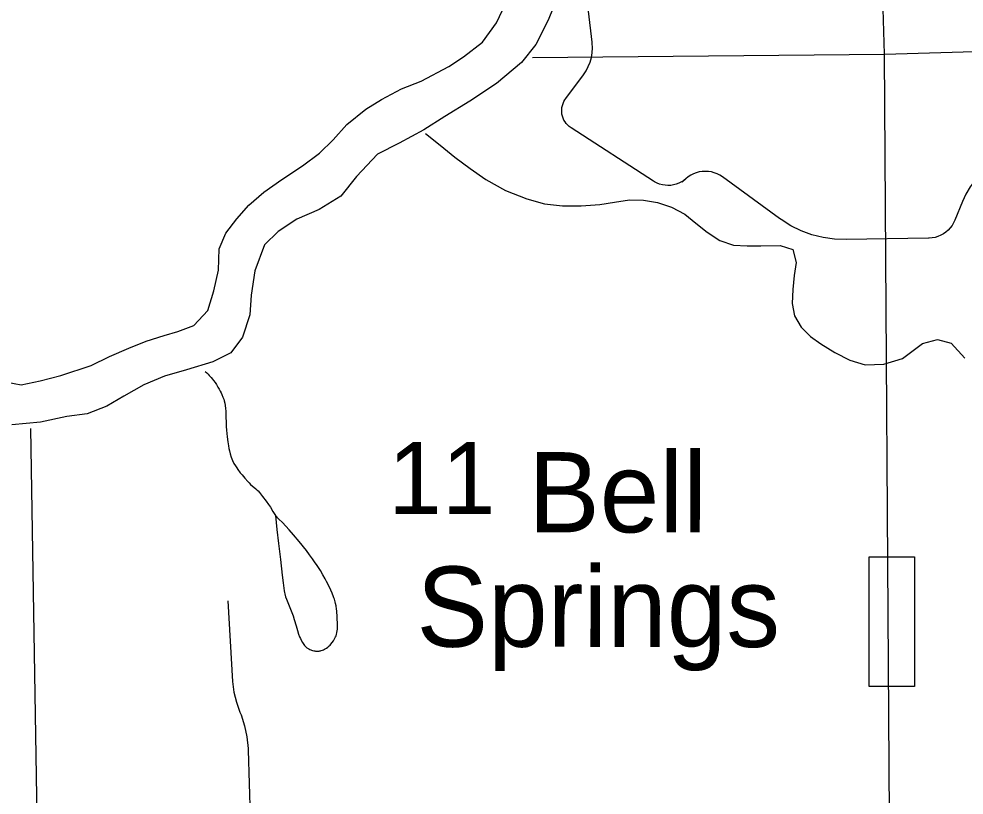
# Model space of a CAD drawing. Extents: x 2480962 to 2688785, y 277103 to 599240.
# Drawn here: x 2538319 to 2544213, y 486520 to 491360 of the extents above; entities that cross this region are included whole.
import ezdxf

# ---------------------------------------------------------------- set-up
doc = ezdxf.new("R2010")
doc.units = 0
for name, color, linetype in [('Lakes and Ponds', 7, 'Continuous'), ('Lakes and Ponds Text', 7, 'Continuous'), ('Level 31', 7, 'Continuous'), ('Local Roads Improved', 7, 'Continuous'), ('Local Roads Paved', 7, 'Continuous'), ('Narrow River Creek and Branch and Slough', 7, 'Continuous'), ('Section Lines', 7, 'Continuous'), ('Section Numbers', 7, 'Continuous'), ('Uninventoried Roads and Features', 7, 'Continuous')]:
    doc.layers.add(name, color=color, linetype=linetype)

msp = doc.modelspace()

# ---------------------------------------------------------------- linework, layer by layer
at = {"layer": 'Lakes and Ponds'}
for points in [[(2541676.841, 491498.216), (2541618.965, 491352.247), (2541541.298, 491199.72), (2541452.485, 491088.997), (2541296.366, 490956.374), (2541131.598, 490847.577), (2540974.48, 490751.02), (2540842.919, 490669.202), (2540689.461, 490584.779), (2540555.516, 490516.932), (2540423.57, 490376.952), (2540327.107, 490253.987), (2540191.555, 490172.06), (2540051.401, 490112.065), (2539935.697, 490034.693), (2539850.154, 489950.128), (2539790.727, 489788.076), (2539766.949, 489637.028), (2539758.361, 489514.471), (2539712.294, 489374.843), (2539641.056, 489278.64), (2539528.789, 489221.415), (2539364.406, 489170.78), (2539227.633, 489132.936), (2539097.347, 489077.222), (2538973.437, 489007.647), (2538867.324, 488944.575), (2538744.8, 488897.095), (2538617.396, 488881.565), (2538452.623, 488844.957), (2538275.321, 488828.057)], [(2539224.628, 489385.517), (2539309.841, 489409.914), (2539408.637, 489448.722), (2539495.953, 489541.356), (2539534.48, 489664.735), (2539562.862, 489793.851), (2539567.18, 489926.317), (2539608.424, 490023.702), (2539677.834, 490113.84), (2539753.397, 490198.13), (2539847.035, 490278.907), (2539958.692, 490358.172), (2540088.145, 490443.943), (2540193.814, 490523.043), (2540277.417, 490605.55), (2540364.622, 490702.192), (2540481.822, 490797.651), (2540580.062, 490856.497), (2540704.027, 490924.069), (2540826.552, 490971.548), (2540999.804, 491062.532), (2541092, 491123.215), (2541209.312, 491214.668), (2541295.851, 491335.355), (2541373.186, 491499.905)], [(2538201.794, 489102.765), (2538332.305, 489078.275), (2538451.449, 489103.604), (2538580.349, 489137.222), (2538770.401, 489198.588), (2538882.724, 489253.809), (2539005.082, 489307.299), (2539111.75, 489350.333), (2539224.628, 489385.517)]]:
    msp.add_lwpolyline(points, dxfattribs=at)
at = {"layer": 'Level 31'}
msp.add_lwpolyline([(2543620.816, 488005.248), (2543902.382, 488005.248), (2543902.382, 487197.552), (2543620.816, 487197.552)], close=True, dxfattribs=at)
at = {"layer": 'Local Roads Improved'}
msp.add_line((2539660.514, 487167.603), (2539660.362, 487167.973), dxfattribs=at)
at = {"layer": 'Local Roads Paved'}
for p, q in [((2539621.029, 487730.32), (2539650.859, 487227.491)), ((2539748.262, 486799.239), (2539824.394, 484479.969))]:
    msp.add_line(p, q, dxfattribs=at)
for points in [[(2539650.859, 487227.491), (2539659.367, 487162.419), (2539674.63, 487098.593), (2539696.481, 487036.712), (2539703.838, 487019.626)], [(2539703.838, 487019.626), (2539725.728, 486951.908), (2539740.418, 486882.271), (2539747.75, 486811.482), (2539748.262, 486799.239)]]:
    msp.add_lwpolyline(points, dxfattribs=at)
at = {"layer": 'Narrow River Creek and Branch and Slough'}
for points in [[(2541676.841, 491498.216), (2541618.965, 491352.247), (2541541.298, 491199.72), (2541452.485, 491088.997), (2541296.366, 490956.374), (2541131.598, 490847.577), (2540974.48, 490751.02), (2540842.919, 490669.202), (2540689.461, 490584.779), (2540555.516, 490516.932), (2540423.57, 490376.952), (2540327.107, 490253.987), (2540191.555, 490172.06), (2540051.401, 490112.065), (2539935.697, 490034.693), (2539850.154, 489950.128), (2539790.727, 489788.076), (2539766.949, 489637.028), (2539758.361, 489514.471), (2539712.294, 489374.843), (2539641.056, 489278.64), (2539528.789, 489221.415), (2539364.406, 489170.78), (2539227.633, 489132.936), (2539097.347, 489077.222), (2538973.437, 489007.647), (2538867.324, 488944.575), (2538744.8, 488897.095), (2538617.396, 488881.565), (2538452.623, 488844.957), (2538275.321, 488828.057)], [(2540853.618, 490645.768), (2540945.751, 490572.233), (2541037.883, 490498.7), (2541132.576, 490427.352), (2541230.44, 490359.518), (2541353.556, 490290.287), (2541486.125, 490237.256), (2541596.65, 490206.943), (2541708.791, 490193.587), (2541825.143, 490194.368), (2541941.142, 490202.861), (2542033.425, 490217.984), (2542125.597, 490232.421), (2542212.874, 490230.579), (2542300.278, 490214.315), (2542388.259, 490185.411), (2542470.558, 490143.358), (2542540.689, 490087.184), (2542609.847, 490029.648), (2542688.903, 489977.601), (2542775.021, 489948.049), (2542859.588, 489945.203), (2542944.156, 489945.68), (2543065.658, 489947.769), (2543145.339, 489922.753), (2543164.55, 489841.06), (2543153.353, 489759.287), (2543145.608, 489672.087), (2543140.413, 489584.907), (2543155.101, 489508.638), (2543195.707, 489438.088), (2543253.948, 489380.348), (2543318.973, 489334.658), (2543407.524, 489280.674), (2543500.347, 489232.227), (2543595.964, 489202.206), (2543711.978, 489207.579), (2543827.786, 489243.135), (2543953.073, 489335.008), (2544046.638, 489361.627), (2544132.685, 489338.097), (2544216.309, 489243.959)], [(2539480.589, 489161.535), (2539490.477, 489152.046), (2539498.821, 489143.701), (2539505.897, 489136.322), (2539517.803, 489123.136), (2539526.356, 489112.928), (2539532.573, 489105.04), (2539541.6, 489092.762), (2539550.295, 489079.852), (2539560.004, 489064.267), (2539567.991, 489050.509), (2539574.538, 489038.358), (2539579.895, 489027.623), (2539584.276, 489018.144), (2539591.195, 489001.336), (2539595.707, 488988.527), (2539598.684, 488978.793), (2539602.45, 488963.97), (2539605.325, 488948.861), (2539607.736, 488929.824), (2539609.027, 488913.118), (2539610.049, 488883.81), (2539610.626, 488839.805), (2539611.431, 488817.844), (2539613.164, 488795.947), (2539617.564, 488753.518), (2539621.308, 488721.799), (2539624.845, 488698.093), (2539628.109, 488680.37), (2539630.986, 488667.115), (2539636.121, 488647.298), (2539642.397, 488627.569), (2539646.524, 488616.62), (2539650.798, 488606.618), (2539659.782, 488588.494), (2539668.576, 488573.242), (2539676.895, 488560.301), (2539684.593, 488549.248), (2539698.855, 488530.418), (2539710.082, 488516.637), (2539727.512, 488496.345), (2539745.324, 488476.292), (2539755.053, 488466.06), (2539763.947, 488457.554), (2539796.097, 488429.129), (2539803.968, 488421.9), (2539809.725, 488416.336), (2539818.047, 488407.671), (2539825.886, 488398.515), (2539838.592, 488382.366), (2539860.091, 488353.62), (2539875.546, 488331.611), (2539886.73, 488314.826), (2539902.805, 488289.166), (2539917.983, 488262.883)], [(2539917.983, 488262.883), (2539926.954, 488175.921), (2539936.74, 488089.048), (2539942.821, 488039.012), (2539948.979, 487988.985), (2539960.369, 487891.487), (2539966.415, 487842.772), (2539973.371, 487794.137), (2539975.203, 487783.875), (2539977.299, 487774.354), (2539982.093, 487756.73), (2539987.061, 487741.509), (2540028.841, 487636.766), (2540036.173, 487614.371), (2540047.082, 487575.274), (2540055.33, 487546.017), (2540062.49, 487524.104), (2540068.804, 487507.683), (2540074.236, 487495.375), (2540078.772, 487486.146), (2540086.425, 487472.307), (2540095.229, 487458.472), (2540099.179, 487453.164), (2540103.21, 487448.556), (2540107.248, 487444.553), (2540111.239, 487441.076), (2540115.141, 487438.052), (2540118.925, 487435.423), (2540126.295, 487431.017), (2540132.978, 487427.709), (2540138.952, 487425.223), (2540144.241, 487423.352), (2540148.893, 487421.944), (2540157.028, 487419.98), (2540163.073, 487418.915), (2540167.546, 487418.339), (2540174.114, 487417.824), (2540180.458, 487417.717), (2540185.748, 487417.943), (2540190.71, 487418.425), (2540195.362, 487419.121), (2540199.724, 487419.993), (2540203.811, 487421.006), (2540211.466, 487423.43), (2540218.153, 487426.127), (2540223.991, 487428.941), (2540229.087, 487431.759), (2540233.536, 487434.504), (2540237.418, 487437.122), (2540244.189, 487442.2), (2540249.245, 487446.433), (2540253.023, 487449.849), (2540258.665, 487455.372), (2540264.276, 487461.38), (2540272.767, 487471.576), (2540279.636, 487481.14), (2540285.183, 487490.112), (2540289.649, 487498.527), (2540293.234, 487506.421), (2540296.103, 487513.827), (2540298.387, 487520.774), (2540301.71, 487533.811), (2540303.705, 487545.233), (2540304.847, 487555.24), (2540305.74, 487572.78), (2540305.699, 487585.961), (2540303.806, 487625.662), (2540302.835, 487642.105), (2540301.773, 487656.534), (2540300.601, 487669.177), (2540299.335, 487680.244), (2540296.444, 487699.598), (2540293.593, 487714.083), (2540291.004, 487724.917), (2540286.296, 487741.106), (2540283.533, 487749.165), (2540280.473, 487757.198), (2540271.522, 487778.931), (2540263.479, 487797.465), (2540248.814, 487828.99), (2540237.221, 487852.029), (2540228.136, 487869.053), (2540213.798, 487894.31), (2540198.5, 487919.392), (2540177.83, 487951.553), (2540162.023, 487975.268), (2540149.921, 487992.84), (2540131.263, 488018.878), (2540111.862, 488044.562), (2540066.176, 488101.741), (2540030.922, 488143.516), (2540003.792, 488174.209), (2539961.794, 488219.193), (2539940.133, 488241.202), (2539917.983, 488262.883)]]:
    msp.add_lwpolyline(points, dxfattribs=at)
at = {"layer": 'Section Lines'}
for p, q in [((2543716.125, 491140.461), (2543575.13, 496425.006)), ((2543716.125, 491140.461), (2549056.22, 491302.218)), ((2541521.827, 491118.727), (2543716.125, 491140.461)), ((2543751.167, 485861.801), (2543716.125, 491140.461)), ((2538391.144, 488806.125), (2538440.546, 485716.527))]:
    msp.add_line(p, q, dxfattribs=at)
at = {"layer": 'Uninventoried Roads and Features'}
for p, q in [((2541893.37, 491214.425), (2541871.202, 491408.627)), ((2541728.401, 490862.765), (2541838.755, 491011.299)), ((2542275.934, 490347.953), (2541761.464, 490680.223)), ((2542454.058, 490342.03), (2542478.143, 490363.532)), ((2542477.93, 490363.342), (2542454.058, 490342.03)), ((2542478.143, 490363.532), (2542477.93, 490363.342)), ((2543061.108, 490115.325), (2542705.42, 490374.604)), ((2544201.655, 490220.637), (2544155.275, 490105.439)), ((2543990.627, 489992.245), (2543476.597, 489983.75))]:
    msp.add_line(p, q, dxfattribs=at)
for points in [[(2541838.755, 491011.299), (2541855.337, 491036.247), (2541869.22, 491062.79), (2541880.252, 491090.639), (2541888.313, 491119.489), (2541893.313, 491149.023), (2541895.2, 491178.918), (2541893.952, 491208.846), (2541893.37, 491214.425)], [(2541761.464, 490680.223), (2541750.683, 490688.015), (2541740.776, 490696.891), (2541731.85, 490706.753), (2541724.005, 490717.495), (2541717.325, 490728.998), (2541711.883, 490741.137), (2541707.741, 490753.778), (2541704.943, 490766.782), (2541703.52, 490780.008), (2541703.487, 490793.31), (2541704.844, 490806.542), (2541707.577, 490819.56), (2541711.656, 490832.222), (2541717.036, 490844.387), (2541723.658, 490855.924), (2541728.401, 490862.765)], [(2544445.65, 490484.072), (2544399.668, 490458.249), (2544356.637, 490427.761), (2544317.029, 490392.941), (2544281.277, 490354.173), (2544249.774, 490311.879), (2544222.864, 490266.525), (2544201.655, 490220.637)], [(2542478.143, 490363.532), (2542464.455, 490352.579), (2542449.698, 490343.117), (2542434.033, 490335.248), (2542417.63, 490329.061), (2542400.67, 490324.622), (2542383.34, 490321.98), (2542365.828, 490321.163), (2542348.327, 490322.183), (2542331.028, 490325.026), (2542314.121, 490329.661), (2542297.792, 490336.038), (2542282.218, 490344.088), (2542275.934, 490347.953)], [(2542705.42, 490374.604), (2542689.524, 490384.962), (2542672.633, 490393.602), (2542654.931, 490400.429), (2542636.612, 490405.368), (2542617.878, 490408.366), (2542598.932, 490409.389), (2542579.984, 490408.425), (2542561.24, 490405.487), (2542542.905, 490400.605), (2542525.183, 490393.834), (2542508.264, 490385.246), (2542492.336, 490374.938), (2542478.143, 490363.532)], [(2543476.597, 489983.75), (2543404.827, 489986.324), (2543333.72, 489996.384), (2543264.054, 490013.822), (2543196.592, 490038.448), (2543132.074, 490069.99), (2543071.206, 490108.103), (2543061.108, 490115.325)], [(2544155.275, 490105.439), (2544147.301, 490088.286), (2544137.579, 490072.061), (2544126.214, 490056.941), (2544113.33, 490043.091), (2544099.07, 490030.664), (2544083.588, 490019.796), (2544067.055, 490010.605), (2544049.653, 490003.194), (2544031.571, 489997.641), (2544013.008, 489994.009), (2543994.166, 489992.338), (2543990.627, 489992.245)]]:
    msp.add_lwpolyline(points, dxfattribs=at)

# ---------------------------------------------------------------- texts
at = {"layer": 'Lakes and Ponds Text'}
for s, p in [('Bell', (2541494.484, 488158.731)), ('Springs', (2540797.695, 487445.35))]:
    msp.add_text(s, height=500, rotation=359.9502194, dxfattribs=at).set_placement(p)
at = {"layer": 'Section Numbers'}
msp.add_text('11', height=450, rotation=359.9794083, dxfattribs=at).set_placement((2540621.311, 488272.27))

doc.saveas('drawing.dxf')
